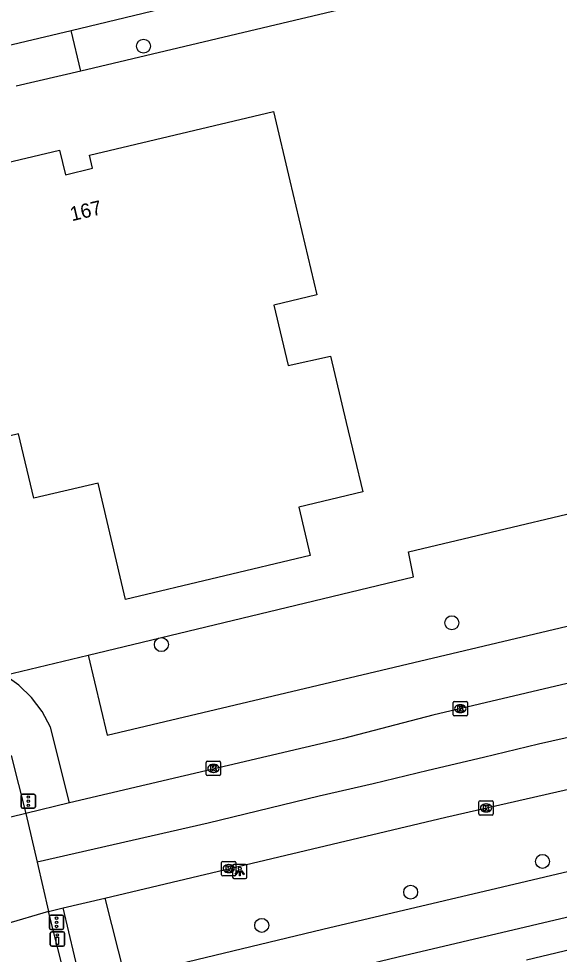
# Model space of a CAD drawing. Extents: x 158038 to 159242, y 380133 to 381214.
# Drawn here: x 158788.9 to 158826.7, y 381038 to 381103.6 of the extents above; entities that cross this region are included whole.
import ezdxf

# ---------------------------------------------------------------- set-up
doc = ezdxf.new("R2010")
doc.units = 0
for name, color, linetype in [('IMGEO_Berm_groen', 7, 'Continuous'), ('IMGEO_Boom', 7, 'Continuous'), ('IMGEO_Drukknoppaal', 7, 'Continuous'), ('IMGEO_Fietspad_gesloten', 7, 'Continuous'), ('IMGEO_Fietspad_open', 7, 'Continuous'), ('IMGEO_Kolk', 7, 'Continuous'), ('IMGEO_Lichtpunt', 7, 'Continuous'), ('IMGEO_Pand', 7, 'Continuous'), ('IMGEO_Pand_nummerreeks', 7, 'Continuous'), ('IMGEO_Rijbaan_lokaal_open', 7, 'Continuous'), ('IMGEO_Rijbaan_regionaal_gesloten', 7, 'Continuous'), ('IMGEO_Verkeersregelinstallatiepaal', 7, 'Continuous'), ('IMGEO_Voetpad_open', 7, 'Continuous')]:
    doc.layers.add(name, color=color, linetype=linetype)

msp = doc.modelspace()

# ---------------------------------------------------------------- linework, layer by layer
at = {"layer": 'IMGEO_Berm_groen'}
for points in [[(158793.71, 381058.987), (158795.059, 381053.379), (158893.082, 381076.593), (158909.474, 381080.594), (158927.846, 381086.768), (158948.986, 381094.091), (158957.594, 381097.477)], [(158793.71, 381058.987), (158816.529, 381064.475), (158816.164, 381066.228), (158834.054, 381070.466), (158876.615, 381080.547), (158877.026, 381078.819), (158903.443, 381085.064), (158903.409, 381085.209), (158941.642, 381094.942), (158941.382, 381096.067)], [(158787.876, 381057.584), (158793.71, 381058.987)]]:
    msp.add_lwpolyline(points, dxfattribs=at)
at = {"layer": 'IMGEO_Boom'}
for centre in [(158797.598, 381101.661), (158819.214, 381061.25), (158798.851, 381059.719), (158825.571, 381044.524), (158816.326, 381042.369), (158805.887, 381040.039)]:
    msp.add_circle(centre, 0.489, dxfattribs=at)
at = {"layer": 'IMGEO_Drukknoppaal'}
for p, q in [((158791.067, 381038.682), (158791.067, 381039.482)), ((158791.067, 381039.482), (158791.067, 381038.682)), ((158791.167, 381039.582), (158791.957, 381039.582)), ((158791.957, 381039.582), (158791.167, 381039.582)), ((158792.057, 381039.482), (158792.057, 381038.682)), ((158792.057, 381038.682), (158792.057, 381039.482)), ((158791.957, 381038.582), (158791.167, 381038.582)), ((158791.167, 381038.582), (158791.957, 381038.582))]:
    msp.add_line(p, q, dxfattribs=at)
msp.add_lwpolyline([(158791.637, 381039.207), (158791.637, 381038.707), (158791.487, 381038.707), (158791.487, 381039.207), (158791.637, 381039.207)], dxfattribs=at)
msp.add_circle((158791.562, 381039.372), 0.085, dxfattribs=at)
for centre, start, end in [((158791.167, 381039.482), 90, 180), ((158791.167, 381039.482), 90, 180), ((158791.957, 381039.482), 0, 90), ((158791.957, 381039.482), 360, 90), ((158791.167, 381038.682), 180, 270), ((158791.167, 381038.682), 180, 270), ((158791.957, 381038.682), 270, 0), ((158791.957, 381038.682), 270, 0)]:
    msp.add_arc(centre, 0.1, start, end, dxfattribs=at)
at = {"layer": 'IMGEO_Fietspad_gesloten'}
for points in [[(159007.266, 381091.866), (159000, 381089.596), (158983.392, 381084.412), (158979.453, 381083.102), (158975.128, 381081.803), (158954.246, 381076.628), (158927.391, 381070.229), (158896.818, 381063.345), (158873.981, 381057.734), (158865.9, 381055.515), (158859.159, 381053.046), (158849.406, 381049.663), (158840.979, 381047.022), (158822.77, 381042.717), (158810.17, 381039.755), (158796.289, 381036.401)], [(158858.485, 381049.481), (158847.007, 381045.421), (158841.097, 381043.872), (158829.239, 381041.064), (158815.447, 381037.819), (158792.374, 381032.26)], [(158792.763, 381035.693), (158792.718, 381035.685), (158792.673, 381035.681), (158792.627, 381035.681), (158792.582, 381035.685), (158792.537, 381035.694), (158792.494, 381035.706), (158792.451, 381035.722), (158792.41, 381035.742), (158792.371, 381035.765), (158792.335, 381035.792), (158792.301, 381035.822), (158792.269, 381035.855), (158792.241, 381035.89), (158792.216, 381035.928), (158790.941, 381041.006)]]:
    msp.add_lwpolyline(points, dxfattribs=at)
at = {"layer": 'IMGEO_Fietspad_open'}
msp.add_lwpolyline([(158788.326, 381051.952), (158789.342, 381047.879)], dxfattribs=at)
at = {"layer": 'IMGEO_Kolk'}
for p, q in [((158819.309, 381054.802), (158819.309, 381055.654)), ((158819.384, 381055.728), (158820.236, 381055.728)), ((158820.31, 381055.654), (158820.31, 381054.802)), ((158819.82, 381054.948), (158819.795, 381054.948)), ((158819.797, 381055.508), (158819.822, 381055.508)), ((158820.236, 381054.728), (158819.384, 381054.728)), ((158802.001, 381050.614), (158802.001, 381051.466)), ((158802.076, 381051.54), (158802.928, 381051.54)), ((158802.489, 381051.32), (158802.514, 381051.32)), ((158803.002, 381051.466), (158803.002, 381050.614)), ((158802.928, 381050.54), (158802.076, 381050.54)), ((158802.512, 381050.76), (158802.487, 381050.76)), ((158821.115, 381047.847), (158821.115, 381048.699)), ((158821.19, 381048.773), (158822.042, 381048.773)), ((158821.603, 381048.553), (158821.628, 381048.553)), ((158822.116, 381048.699), (158822.116, 381047.847)), ((158822.042, 381047.773), (158821.19, 381047.773)), ((158821.626, 381047.993), (158821.601, 381047.993)), ((158803.076, 381043.592), (158803.076, 381044.444)), ((158803.151, 381044.518), (158804.003, 381044.518)), ((158804.077, 381044.444), (158804.077, 381043.592)), ((158803.587, 381043.738), (158803.562, 381043.738)), ((158803.564, 381044.298), (158803.589, 381044.298)), ((158804.003, 381043.518), (158803.151, 381043.518))]:
    msp.add_line(p, q, dxfattribs=at)
for points in [[(158819.309, 381054.802), (158819.309, 381055.654)], [(158819.384, 381055.728), (158820.236, 381055.728)], [(158820.31, 381055.654), (158820.31, 381054.802)], [(158819.63, 381055.428), (158819.753, 381055.428), (158819.753, 381055.277), (158819.883, 381055.428), (158820.047, 381055.428), (158819.901, 381055.277), (158820.054, 381055.028), (158819.902, 381055.028), (158819.817, 381055.192), (158819.753, 381055.125), (158819.753, 381055.028), (158819.63, 381055.028), (158819.63, 381055.428)], [(158820.236, 381054.728), (158819.384, 381054.728)], [(158802.001, 381050.614), (158802.001, 381051.466)], [(158802.076, 381051.54), (158802.928, 381051.54)], [(158802.322, 381051.24), (158802.445, 381051.24), (158802.445, 381051.089), (158802.575, 381051.24), (158802.739, 381051.24), (158802.593, 381051.089), (158802.746, 381050.84), (158802.594, 381050.84), (158802.509, 381051.004), (158802.445, 381050.937), (158802.445, 381050.84), (158802.322, 381050.84), (158802.322, 381051.24)], [(158803.002, 381051.466), (158803.002, 381050.614)], [(158802.928, 381050.54), (158802.076, 381050.54)], [(158821.115, 381047.847), (158821.115, 381048.699)], [(158821.19, 381048.773), (158822.042, 381048.773)], [(158821.436, 381048.473), (158821.559, 381048.473), (158821.559, 381048.322), (158821.689, 381048.473), (158821.853, 381048.473), (158821.707, 381048.322), (158821.86, 381048.073), (158821.708, 381048.073), (158821.623, 381048.237), (158821.559, 381048.17), (158821.559, 381048.073), (158821.436, 381048.073), (158821.436, 381048.473)], [(158822.116, 381048.699), (158822.116, 381047.847)], [(158822.042, 381047.773), (158821.19, 381047.773)], [(158803.076, 381043.592), (158803.076, 381044.444)], [(158803.151, 381044.518), (158804.003, 381044.518)], [(158804.077, 381044.444), (158804.077, 381043.592)], [(158803.397, 381044.218), (158803.52, 381044.218), (158803.52, 381044.067), (158803.65, 381044.218), (158803.814, 381044.218), (158803.668, 381044.067), (158803.821, 381043.818), (158803.669, 381043.818), (158803.584, 381043.982), (158803.52, 381043.915), (158803.52, 381043.818), (158803.397, 381043.818), (158803.397, 381044.218)], [(158804.003, 381043.518), (158803.151, 381043.518)]]:
    msp.add_lwpolyline(points, dxfattribs=at)
for centre, start, end in [((158819.386, 381055.652), 91.55205, 178.44795), ((158819.386, 381055.652), 91.55205, 178.44795), ((158820.234, 381055.652), 1.55205, 88.44795), ((158820.234, 381055.652), 1.55205, 88.44795), ((158819.386, 381054.804), 181.55205, 268.44795), ((158819.386, 381054.804), 181.55205, 268.44795), ((158820.234, 381054.804), 271.55205, 358.44795), ((158820.234, 381054.804), 271.55205, 358.44795), ((158802.078, 381051.464), 91.55205, 178.44795), ((158802.078, 381051.464), 91.55205, 178.44795), ((158802.926, 381051.464), 1.55205, 88.44795), ((158802.926, 381051.464), 1.55205, 88.44795), ((158802.078, 381050.616), 181.55205, 268.44795), ((158802.078, 381050.616), 181.55205, 268.44795), ((158802.926, 381050.616), 271.55205, 358.44795), ((158802.926, 381050.616), 271.55205, 358.44795), ((158821.192, 381048.697), 91.55205, 178.44795), ((158821.192, 381048.697), 91.55205, 178.44795), ((158822.04, 381048.697), 1.55205, 88.44795), ((158822.04, 381048.697), 1.55205, 88.44795), ((158821.192, 381047.849), 181.55205, 268.44795), ((158821.192, 381047.849), 181.55205, 268.44795), ((158822.04, 381047.849), 271.55205, 358.44795), ((158822.04, 381047.849), 271.55205, 358.44795), ((158803.153, 381044.442), 91.55205, 178.44795), ((158803.153, 381044.442), 91.55205, 178.44795), ((158804.001, 381044.442), 1.55205, 88.44795), ((158804.001, 381044.442), 1.55205, 88.44795), ((158803.153, 381043.594), 181.55205, 268.44795), ((158803.153, 381043.594), 181.55205, 268.44795), ((158804.001, 381043.594), 271.55205, 358.44795), ((158804.001, 381043.594), 271.55205, 358.44795)]:
    msp.add_arc(centre, 0.0765, start, end, dxfattribs=at)
for centre, major_axis, ratio, start_param, end_param in [((158819.796, 381055.228), (-0.387, 0.002), 0.722429, 4.712389, 7.853982), ((158819.821, 381055.228), (-0.39, 0.002), 0.717154, 1.570796, 4.712389), ((158802.488, 381051.04), (-0.387, 0.002), 0.722429, 4.712389, 7.853982), ((158802.513, 381051.04), (-0.39, 0.002), 0.717154, 1.570796, 4.712389), ((158821.602, 381048.273), (-0.387, 0.002), 0.722429, 4.712389, 7.853982), ((158821.627, 381048.273), (-0.39, 0.002), 0.717154, 1.570796, 4.712389), ((158803.563, 381044.018), (-0.387, 0.002), 0.722429, 4.712389, 7.853982), ((158803.588, 381044.018), (-0.39, 0.002), 0.717154, 1.570796, 4.712389)]:
    msp.add_ellipse(centre, major_axis=major_axis, ratio=ratio, start_param=start_param, end_param=end_param, dxfattribs=at)
at = {"layer": 'IMGEO_Lichtpunt'}
for p, q in [((158803.849, 381044.216), (158803.849, 381043.409)), ((158803.849, 381044.216), (158803.849, 381043.409)), ((158804.751, 381044.311), (158803.943, 381044.311)), ((158804.751, 381044.311), (158803.943, 381044.311)), ((158804.845, 381043.409), (158804.845, 381044.216)), ((158804.845, 381043.409), (158804.845, 381044.216)), ((158803.943, 381043.315), (158804.751, 381043.315)), ((158803.943, 381043.315), (158804.751, 381043.315))]:
    msp.add_line(p, q, dxfattribs=at)
for points in [[(158804.223, 381043.88), (158804.262, 381043.852), (158804.074, 381043.59), (158804.036, 381043.617), (158804.223, 381043.88)], [(158804.325, 381043.832), (158804.372, 381043.832), (158804.372, 381043.51), (158804.325, 381043.51), (158804.325, 381043.832)], [(158804.435, 381043.852), (158804.473, 381043.879), (158804.66, 381043.617), (158804.621, 381043.589), (158804.435, 381043.852)]]:
    msp.add_lwpolyline(points, dxfattribs=at)
msp.add_circle((158804.348, 381044.014), 0.0994, dxfattribs=at)
for centre, start, end in [((158803.943, 381044.216), 90, 180), ((158803.943, 381044.216), 90, 180), ((158804.751, 381044.216), 0, 90), ((158804.751, 381044.216), 0, 90), ((158803.943, 381043.409), 180, 270), ((158803.943, 381043.409), 180, 270), ((158804.751, 381043.409), 270, 0), ((158804.751, 381043.409), 270, 360)]:
    msp.add_arc(centre, 0.0946, start, end, dxfattribs=at)
at = {"layer": 'IMGEO_Pand'}
msp.add_lwpolyline([(158812.969, 381070.415), (158808.479, 381069.351), (158809.283, 381065.959), (158796.344, 381062.89), (158794.411, 381071.041), (158789.909, 381069.973), (158788.84, 381074.48), (158780.743, 381072.56), (158776.431, 381090.745), (158791.717, 381094.37), (158792.125, 381092.65), (158794.024, 381093.101), (158793.804, 381094.027), (158806.708, 381097.087), (158807.862, 381092.222), (158809.756, 381084.233), (158806.744, 381083.519), (158807.751, 381079.272), (158810.714, 381079.926), (158811.815, 381075.281), (158812.969, 381070.415)], dxfattribs=at)
at = {"layer": 'IMGEO_Rijbaan_lokaal_open'}
for points in [[(158792.521, 381102.764), (158814.076, 381107.969), (158817.655, 381108.838)], [(158787.998, 381101.686), (158792.521, 381102.764)]]:
    msp.add_lwpolyline(points, dxfattribs=at)
at = {"layer": 'IMGEO_Rijbaan_regionaal_gesloten'}
for points in [[(158794.89, 381041.958), (158818.804, 381047.634), (158840.798, 381052.643), (158864.265, 381058.33), (158874.913, 381060.967), (158888.625, 381064.202), (158906.482, 381068.308)], [(158871.029, 381067.292), (158817.884, 381054.779), (158811.618, 381053.144), (158792.4, 381048.621)], [(158829.232, 381053.634), (158825.29, 381052.743), (158821.426, 381051.813), (158817.562, 381050.883), (158813.698, 381049.954), (158809.918, 381049.099), (158802.128, 381047.192), (158790.137, 381044.46)], [(158792.4, 381048.621), (158789.342, 381047.879)], [(158789.342, 381047.879), (158786.367, 381047.157)], [(158789.342, 381047.879), (158790.137, 381044.46)], [(158790.137, 381044.46), (158790.941, 381041.006)], [(158791.968, 381041.264), (158794.89, 381041.958)], [(158790.941, 381041.006), (158791.968, 381041.264)], [(158790.941, 381041.006), (158787.927, 381040.114)]]:
    msp.add_lwpolyline(points, dxfattribs=at)
at = {"layer": 'IMGEO_Verkeersregelinstallatiepaal'}
for p, q in [((158789.028, 381048.346), (158789.028, 381049.146)), ((158789.028, 381049.146), (158789.028, 381048.346)), ((158789.128, 381049.246), (158789.918, 381049.246)), ((158789.918, 381049.246), (158789.128, 381049.246)), ((158790.018, 381049.146), (158790.018, 381048.346)), ((158790.018, 381048.346), (158790.018, 381049.146)), ((158789.918, 381048.246), (158789.128, 381048.246)), ((158789.128, 381048.246), (158789.918, 381048.246)), ((158791.007, 381039.853), (158791.007, 381040.653)), ((158791.007, 381040.653), (158791.007, 381039.853)), ((158791.107, 381040.753), (158791.897, 381040.753)), ((158791.897, 381040.753), (158791.107, 381040.753)), ((158791.997, 381040.653), (158791.997, 381039.853)), ((158791.997, 381039.853), (158791.997, 381040.653)), ((158791.897, 381039.753), (158791.107, 381039.753)), ((158791.107, 381039.753), (158791.897, 381039.753))]:
    msp.add_line(p, q, dxfattribs=at)
for centre in [(158789.523, 381049.036), (158789.523, 381048.746), (158789.523, 381048.456), (158791.502, 381040.543), (158791.502, 381040.253), (158791.502, 381039.963)]:
    msp.add_circle(centre, 0.085, dxfattribs=at)
for centre, start, end in [((158789.128, 381049.146), 90, 180), ((158789.128, 381049.146), 90, 180), ((158789.918, 381049.146), 0, 90), ((158789.918, 381049.146), 360, 90), ((158789.128, 381048.346), 180, 270), ((158789.128, 381048.346), 180, 270), ((158789.918, 381048.346), 270, 0), ((158789.918, 381048.346), 270, 0), ((158791.107, 381040.653), 90, 180), ((158791.107, 381040.653), 90, 180), ((158791.897, 381040.653), 0, 90), ((158791.897, 381040.653), 360, 90), ((158791.107, 381039.853), 180, 270), ((158791.107, 381039.853), 180, 270), ((158791.897, 381039.853), 270, 0), ((158791.897, 381039.853), 270, 0)]:
    msp.add_arc(centre, 0.1, start, end, dxfattribs=at)
at = {"layer": 'IMGEO_Voetpad_open'}
for points in [[(158831.385, 381108.974), (158807.287, 381103.239), (158793.199, 381099.919)], [(158793.199, 381099.919), (158792.521, 381102.764)], [(158793.199, 381099.919), (158788.674, 381098.853)], [(158792.4, 381048.621), (158791.072, 381053.934), (158790.488, 381055.025), (158789.745, 381056.014), (158788.87, 381056.87), (158787.876, 381057.584)], [(158794.89, 381041.958), (158796.289, 381036.401)], [(158792.763, 381035.693), (158792.807, 381035.705), (158792.849, 381035.72), (158792.89, 381035.74), (158792.929, 381035.763), (158792.966, 381035.789), (158793.001, 381035.819), (158793.032, 381035.852), (158793.061, 381035.887), (158793.086, 381035.925), (158793.108, 381035.964), (158793.126, 381036.006), (158793.14, 381036.049), (158793.151, 381036.093), (158793.157, 381036.138), (158793.16, 381036.184), (158793.158, 381036.232), (158791.968, 381041.264)], [(158824.438, 381037.625), (158834.924, 381040.12)]]:
    msp.add_lwpolyline(points, dxfattribs=at)

# ---------------------------------------------------------------- texts
at = {"layer": 'IMGEO_Pand_nummerreeks'}
msp.add_text('167', height=1, rotation=13.35986, dxfattribs=at).set_placement((158792.58, 381089.387))

doc.saveas('drawing.dxf')
